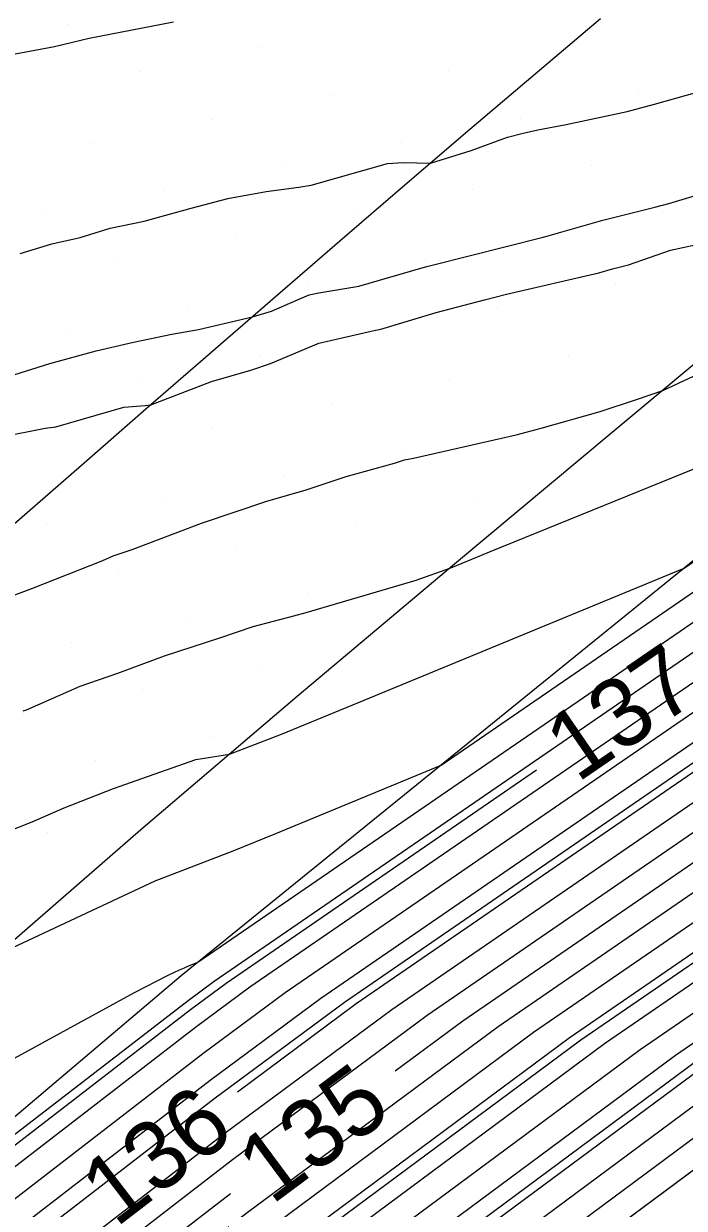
# Model space of a CAD drawing. Extents: x 2354170 to 2357230, y 866100 to 868290.
# Drawn here: x 2355679.22 to 2355698.52, y 866648.31 to 866682.9 of the extents above; entities that cross this region are included whole.
import ezdxf

# ---------------------------------------------------------------- set-up
doc = ezdxf.new("R2010")
doc.units = 0
for name, color, linetype in [('Default', 7, 'Continuous'), ('DTM Contours Major', 7, 'Continuous'), ('DTM Contours Major Text', 7, 'Continuous'), ('DTM Contours Minor', 7, 'Continuous'), ('DTM Contours Minor Text', 7, 'Continuous'), ('Exist DTM Breakline', 7, 'Continuous'), ('Exist DTM Scan Elevation Point', 7, 'Continuous'), ('Exist Roads EOP', 7, 'Continuous'), ('PH Exist DTM Breakline', 7, 'Continuous')]:
    doc.layers.add(name, color=color, linetype=linetype)

msp = doc.modelspace()

# ---------------------------------------------------------------- linework, layer by layer
at = {"layer": 'Default'}
for points in [[(2355770.858, 866711.195), (2355769.88, 866710.476), (2355761.087, 866703.983), (2355751.443, 866696.857), (2355742.551, 866690.929), (2355731.457, 866682.524), (2355730.934, 866682.127), (2355725.249, 866677.346), (2355721.897, 866674.861), (2355711.764, 866667.793), (2355703.868, 866661.898), (2355692.044, 866653.78), (2355690.075, 866652.321)], [(2355766.369, 866710.428), (2355758.408, 866704.55), (2355750.587, 866698.771), (2355743.377, 866693.964), (2355729.772, 866683.656), (2355729.131, 866683.17), (2355724.78, 866679.512), (2355722.215, 866677.61), (2355709.621, 866668.825), (2355703.922, 866664.571), (2355688.934, 866654.281), (2355685.467, 866651.71)], [(2355769.77, 866701.911), (2355754.295, 866690.477), (2355739.798, 866680.811), (2355737.075, 866678.748), (2355736.946, 866678.651), (2355726.811, 866670.126), (2355720.835, 866665.697), (2355718.906, 866664.351), (2355703.687, 866652.989), (2355702.409, 866652.112), (2355689.411, 866642.474)], [(2355653.171, 866632.754), (2355655.149, 866634.104), (2355662.813, 866637.115), (2355664.89, 866638.629), (2355665.162, 866638.881), (2355665.406, 866639.084), (2355684.24, 866653.607), (2355685.824, 866654.782), (2355703.977, 866667.243), (2355707.478, 866669.858), (2355722.534, 866680.36), (2355724.312, 866681.677), (2355727.327, 866684.214), (2355728.087, 866684.789), (2355744.203, 866696.999)], [(2355652.837, 866630.426), (2355657.781, 866632.369), (2355664.911, 866637.563), (2355665.842, 866638.428), (2355666.681, 866639.126), (2355684.456, 866652.832), (2355686.861, 866654.615), (2355703.959, 866666.352), (2355708.192, 866669.514), (2355722.428, 866679.443), (2355724.468, 866680.956), (2355727.928, 866683.866), (2355728.648, 866684.411), (2355743.928, 866695.987)], [(2355652.75, 866627.623), (2355664.932, 866636.497), (2355666.522, 866637.974), (2355667.957, 866639.167), (2355684.672, 866652.056), (2355687.898, 866654.448), (2355703.94, 866665.462), (2355708.907, 866669.169), (2355722.322, 866678.527), (2355724.624, 866680.234), (2355728.53, 866683.518), (2355729.21, 866684.034), (2355743.652, 866694.976)], [(2355743.102, 866692.952), (2355730.334, 866683.279), (2355729.732, 866682.823), (2355724.937, 866678.79), (2355722.109, 866676.694), (2355710.335, 866668.481), (2355703.904, 866663.68), (2355689.971, 866654.114), (2355685.104, 866650.506), (2355670.507, 866639.25), (2355667.883, 866637.068), (2355664.974, 866634.366), (2355649.981, 866623.444)], [(2355652.412, 866635.827), (2355654.674, 866637.037), (2355655.512, 866637.463), (2355656.925, 866638.117), (2355657.021, 866638.159), (2355658.854, 866638.927), (2355660.123, 866639.465), (2355660.274, 866639.531), (2355660.537, 866639.663), (2355660.694, 866639.718), (2355664.795, 866641.391), (2355666.476, 866642.192), (2355667.409, 866642.652), (2355672.218, 866645.279), (2355684.024, 866654.382), (2355684.788, 866654.949), (2355703.995, 866668.134), (2355706.764, 866670.202), (2355722.64, 866681.276), (2355724.156, 866682.399), (2355726.153, 866684.079)], [(2355667.163, 866683.757), (2355667.416, 866682.564), (2355667.523, 866682.027), (2355667.645, 866681.506), (2355668.438, 866680.868), (2355669.356, 866679.71), (2355669.59, 866679.722), (2355671.416, 866680.207), (2355673.058, 866680.625), (2355673.761, 866680.73), (2355674.426, 866680.923), (2355676.669, 866681.553), (2355677.661, 866681.781), (2355680.122, 866682.241), (2355680.645, 866682.359), (2355681.131, 866682.483), (2355683.596, 866682.961)], [(2355730.895, 866682.901), (2355730.333, 866682.475), (2355725.093, 866678.068), (2355722.003, 866675.778), (2355711.049, 866668.137), (2355703.886, 866662.789), (2355691.007, 866653.947), (2355685.32, 866649.73), (2355671.782, 866639.292), (2355668.564, 866636.615), (2355664.995, 866633.3), (2355651.125, 866623.196), (2355650.37, 866622.321), (2355648.23, 866620.774), (2355632.832, 866607.158), (2355632.178, 866606.55), (2355626.047, 866600.993), (2355625.193, 866600.103), (2355609.498, 866584.811), (2355609.332, 866584.651), (2355607.904, 866583.325), (2355593.124, 866571.933)], [(2355731.536, 866681.78), (2355725.405, 866676.624), (2355721.791, 866673.945), (2355712.478, 866667.449), (2355703.85, 866661.007), (2355693.08, 866653.614), (2355685.752, 866648.18), (2355674.332, 866639.374), (2355669.924, 866635.708), (2355665.037, 866631.169), (2355653.412, 866622.701), (2355651.965, 866621.022), (2355647.862, 866618.057), (2355634.692, 866606.411), (2355632.582, 866604.45), (2355627.475, 866599.821), (2355624.722, 866596.952), (2355611.911, 866584.47), (2355608.103, 866580.809), (2355589.469, 866563.506)], [(2355732.137, 866681.432), (2355725.561, 866675.902), (2355721.684, 866673.028), (2355713.192, 866667.105), (2355703.832, 866660.116), (2355694.117, 866653.447), (2355685.968, 866647.405), (2355675.608, 866639.416), (2355670.605, 866635.255), (2355665.058, 866630.103), (2355654.556, 866622.453), (2355652.763, 866620.372), (2355647.679, 866616.699), (2355635.622, 866606.037), (2355632.784, 866603.4), (2355628.189, 866599.235), (2355624.486, 866595.376), (2355613.118, 866584.3), (2355607.489, 866578.887), (2355590.942, 866563.522)], [(2355733.375, 866681.567), (2355733.143, 866681.391), (2355732.738, 866681.084), (2355725.718, 866675.18), (2355721.578, 866672.112), (2355713.906, 866666.76), (2355703.813, 866659.225), (2355695.153, 866653.28), (2355686.184, 866646.629), (2355676.883, 866639.457), (2355671.285, 866634.802), (2355665.079, 866629.037), (2355655.7, 866622.205), (2355654.293, 866620.573)], [(2355679.117, 866676.191), (2355680.039, 866676.477), (2355680.871, 866676.66), (2355681.75, 866676.934), (2355682.743, 866677.141), (2355684.113, 866677.513), (2355685.182, 866677.8), (2355686.308, 866677.999), (2355687.259, 866678.128), (2355687.622, 866678.188), (2355689.85, 866678.821), (2355690.303, 866678.854), (2355691.107, 866678.831), (2355692.287, 866679.2), (2355693.353, 866679.586), (2355693.813, 866679.711), (2355694.239, 866679.806), (2355695.071, 866679.958), (2355696.852, 866680.344), (2355697.646, 866680.549), (2355700.522, 866681.359)], [(2355733.339, 866680.737), (2355725.874, 866674.458), (2355721.472, 866671.196), (2355714.621, 866666.416), (2355703.795, 866658.334), (2355696.19, 866653.113), (2355686.4, 866645.854), (2355678.158, 866639.499), (2355671.965, 866634.349), (2355665.1, 866627.971), (2355656.844, 866621.957), (2355654.358, 866619.074), (2355647.311, 866613.982), (2355637.482, 866605.29), (2355633.187, 866601.3), (2355629.616, 866598.063), (2355624.014, 866592.225), (2355615.531, 866583.959), (2355606.26, 866575.045)], [(2355733.94, 866680.389), (2355726.03, 866673.736), (2355721.366, 866670.279), (2355715.335, 866666.072), (2355703.777, 866657.443), (2355697.226, 866652.946), (2355686.616, 866645.079), (2355679.433, 866639.54), (2355672.646, 866633.895), (2355665.121, 866626.906), (2355657.987, 866621.709), (2355655.156, 866618.424), (2355647.128, 866612.624), (2355638.412, 866604.916), (2355633.389, 866600.25), (2355630.33, 866597.477), (2355623.779, 866590.649), (2355616.738, 866583.789), (2355605.646, 866573.124)], [(2355734.542, 866680.041), (2355726.186, 866673.014), (2355721.26, 866669.363), (2355716.049, 866665.728), (2355703.759, 866656.552), (2355698.263, 866652.779), (2355686.832, 866644.303), (2355680.708, 866639.582), (2355673.326, 866633.442), (2355665.142, 866625.84), (2355659.131, 866621.461), (2355655.954, 866617.775), (2355646.944, 866611.265), (2355639.342, 866604.543), (2355633.591, 866599.2), (2355631.044, 866596.892), (2355623.543, 866589.073), (2355617.944, 866583.618), (2355605.032, 866571.203)], [(2355735.744, 866679.346), (2355726.499, 866671.57), (2355721.047, 866667.53), (2355717.478, 866665.04), (2355703.723, 866654.77), (2355700.336, 866652.445), (2355687.264, 866642.753), (2355683.259, 866639.665), (2355674.687, 866632.536), (2355665.184, 866623.708), (2355661.418, 866620.965), (2355657.549, 866616.476), (2355646.576, 866608.548), (2355641.202, 866603.795), (2355633.995, 866597.1), (2355632.472, 866595.72), (2355623.071, 866585.922), (2355620.358, 866583.278), (2355603.803, 866567.361)], [(2355736.345, 866678.998), (2355726.655, 866670.848), (2355720.941, 866666.613), (2355718.192, 866664.696), (2355703.705, 866653.88), (2355701.373, 866652.279), (2355687.48, 866641.978), (2355684.534, 866639.706), (2355675.367, 866632.082), (2355665.205, 866622.643), (2355662.562, 866620.718), (2355658.347, 866615.827), (2355646.393, 866607.19), (2355642.132, 866603.422), (2355634.197, 866596.05), (2355633.186, 866595.134), (2355622.835, 866584.346), (2355621.564, 866583.107), (2355603.189, 866565.439)], [(2355732.424, 866677.407), (2355726.342, 866672.292), (2355721.154, 866668.446), (2355716.763, 866665.384), (2355703.741, 866655.661), (2355699.299, 866652.612), (2355687.048, 866643.528), (2355681.983, 866639.623), (2355674.007, 866632.989), (2355665.163, 866624.774), (2355660.275, 866621.213), (2355656.751, 866617.125), (2355654.266, 866615.33)], [(2355678.575, 866670.841), (2355679.853, 866671.091), (2355680.16, 866671.135), (2355682.146, 866671.707), (2355682.772, 866671.757), (2355682.939, 866671.775), (2355684.703, 866672.458), (2355685.854, 866672.782), (2355686.431, 866672.981), (2355687.846, 866673.578), (2355689.496, 866673.951), (2355689.556, 866673.961), (2355689.65, 866673.988), (2355691.272, 866674.469), (2355692.68, 866674.842), (2355693.319, 866675.004), (2355696.016, 866675.633), (2355696.424, 866675.749), (2355696.885, 866675.863), (2355698.117, 866676.291), (2355699.196, 866676.526)], [(2355678.675, 866666.122), (2355679.456, 866666.416), (2355681.533, 866667.229), (2355681.831, 866667.366), (2355682.394, 866667.552), (2355684.413, 866668.321), (2355686.327, 866668.966), (2355687.476, 866669.292), (2355688.639, 866669.682), (2355690.053, 866670.067), (2355690.344, 866670.166), (2355690.611, 866670.216), (2355693.604, 866670.903), (2355694.338, 866671.096), (2355696.06, 866671.581), (2355697.121, 866671.93), (2355697.887, 866672.198), (2355701.761, 866674)], [(2355679.208, 866662.839), (2355679.299, 866662.873), (2355680.866, 866663.556), (2355681.97, 866663.942), (2355683.337, 866664.447), (2355684.951, 866664.967), (2355685.923, 866665.301), (2355687.11, 866665.618), (2355687.474, 866665.709), (2355690.685, 866666.657), (2355691.665, 866667.004), (2355691.748, 866667.039), (2355692.877, 866667.505), (2355702.443, 866671.39)], [(2355677.37, 866658.775), (2355679.471, 866659.6), (2355680.401, 866660.008), (2355681.845, 866660.573), (2355684.254, 866661.423), (2355685.234, 866661.573), (2355686.754, 866662.158), (2355689.166, 866663.15), (2355698.515, 866667.008), (2355704.049, 866670.807)], [(2355678.417, 866655.702), (2355683.057, 866657.872), (2355685.337, 866658.748), (2355686.583, 866659.261), (2355691.413, 866661.254), (2355704.031, 866669.916)], [(2355669.252, 866647.533), (2355671.701, 866648.74), (2355682.462, 866654.618), (2355683.44, 866655.126), (2355683.773, 866655.282), (2355683.92, 866655.338), (2355684, 866655.371), (2355684.311, 866655.5), (2355704.013, 866669.025)], [(2355685.259, 866648.742), (2355673.057, 866639.333), (2355669.244, 866636.161), (2355665.016, 866632.234), (2355652.269, 866622.949), (2355651.168, 866621.671), (2355648.046, 866619.416), (2355633.762, 866606.785), (2355632.38, 866605.5), (2355626.761, 866600.407), (2355624.958, 866598.527), (2355610.704, 866584.64), (2355609.616, 866583.594)]]:
    msp.add_lwpolyline(points, dxfattribs=at)
at = {"layer": 'DTM Contours Major'}
for points in [[(2355770.858, 866711.195), (2355769.88, 866710.476), (2355761.087, 866703.983), (2355751.443, 866696.857), (2355742.551, 866690.929), (2355731.457, 866682.524), (2355730.934, 866682.127), (2355725.249, 866677.346), (2355721.897, 866674.861), (2355711.764, 866667.793), (2355703.868, 866661.898), (2355692.044, 866653.78), (2355690.075, 866652.321)], [(2355685.259, 866648.742), (2355673.057, 866639.333), (2355669.244, 866636.161), (2355665.016, 866632.234), (2355652.269, 866622.949), (2355651.168, 866621.671), (2355648.046, 866619.416), (2355633.762, 866606.785), (2355632.38, 866605.5), (2355626.761, 866600.407), (2355624.958, 866598.527), (2355610.704, 866584.64), (2355609.616, 866583.594)]]:
    msp.add_lwpolyline(points, dxfattribs=at)
at = {"layer": 'DTM Contours Minor'}
for points in [[(2355802.045, 866730.516), (2355799.339, 866728.27), (2355790.122, 866721.406), (2355783.574, 866717.479), (2355777.88, 866713.535), (2355770.814, 866708.338), (2355764.064, 866703.354), (2355752.393, 866694.731), (2355741.634, 866687.556), (2355733.33, 866681.265), (2355732.938, 866680.968), (2355725.77, 866674.939), (2355721.543, 866671.806), (2355714.144, 866666.646), (2355703.807, 866658.928), (2355695.499, 866653.224), (2355686.256, 866646.371), (2355677.308, 866639.471), (2355671.512, 866634.651), (2355665.086, 866628.682), (2355656.081, 866622.122), (2355653.827, 866619.507), (2355647.434, 866614.888), (2355642.42, 866610.454)], [(2355649.395, 866624.459), (2355664.946, 866635.787), (2355666.976, 866637.672), (2355668.807, 866639.195), (2355684.816, 866651.539), (2355688.589, 866654.337), (2355703.928, 866664.868), (2355709.383, 866668.94), (2355722.251, 866677.916), (2355724.728, 866679.752), (2355728.93, 866683.286), (2355729.585, 866683.782), (2355743.469, 866694.301)], [(2355736.946, 866678.651), (2355726.811, 866670.126), (2355720.835, 866665.697), (2355718.906, 866664.351), (2355703.687, 866652.989), (2355702.409, 866652.112), (2355687.696, 866641.202), (2355685.809, 866639.748), (2355676.048, 866631.629), (2355665.226, 866621.577), (2355663.706, 866620.47), (2355659.144, 866615.177), (2355646.209, 866605.831), (2355643.062, 866603.048), (2355634.398, 866595), (2355633.9, 866594.548), (2355623.928, 866584.155), (2355623.163, 866582.866), (2355622.826, 866582.607), (2355622.563, 866582.397), (2355616.902, 866576.992)], [(2355678.212, 866672.424), (2355679.989, 866672.978), (2355681.337, 866673.354), (2355682.428, 866673.603), (2355683.553, 866673.834), (2355684.331, 866673.978), (2355685.901, 866674.34), (2355686.463, 866674.508), (2355687.215, 866674.838), (2355687.559, 866674.984), (2355687.839, 866675.047), (2355689.015, 866675.242), (2355690.823, 866675.761), (2355690.998, 866675.813), (2355691.151, 866675.854), (2355694.392, 866676.674), (2355694.427, 866676.683), (2355694.429, 866676.684), (2355694.431, 866676.684), (2355696.134, 866677.17), (2355697.657, 866677.545), (2355698.069, 866677.652), (2355699.553, 866678.1)], [(2355677.37, 866658.775), (2355679.471, 866659.6), (2355680.401, 866660.008), (2355681.845, 866660.573), (2355684.254, 866661.423), (2355685.234, 866661.573), (2355686.754, 866662.158), (2355689.166, 866663.15), (2355698.515, 866667.008), (2355704.049, 866670.807)], [(2355653.943, 866635.467), (2355655.422, 866636.265), (2355655.654, 866636.389), (2355655.723, 866636.424), (2355655.84, 866636.478), (2355656.466, 866636.748), (2355658.316, 866637.523), (2355662.707, 866639.203), (2355664.844, 866640.075), (2355665.573, 866640.423), (2355665.978, 866640.622), (2355668.065, 866641.762), (2355684.096, 866654.124), (2355685.133, 866654.893), (2355694.199, 866661.117)], [(2355703.92, 866656.087), (2355703.747, 866655.958), (2355698.954, 866652.668), (2355686.976, 866643.787), (2355681.558, 866639.609), (2355673.78, 866633.14), (2355665.156, 866625.129), (2355659.893, 866621.296), (2355656.485, 866617.342), (2355646.821, 866610.36), (2355639.962, 866604.294), (2355633.726, 866598.5), (2355631.52, 866596.501), (2355623.386, 866588.023), (2355618.749, 866583.505), (2355604.622, 866569.922), (2355597.814, 866563.6), (2355585.099, 866550.405), (2355583.445, 866548.892), (2355579.19, 866544.693), (2355568.263, 866531.96), (2355563.253, 866527.253), (2355557.151, 866521.019)]]:
    msp.add_lwpolyline(points, dxfattribs=at)
at = {"layer": 'Exist DTM Breakline'}
msp.add_lwpolyline([(2355696.066, 866683.047), (2355694.161, 866681.428), (2355692.257, 866679.809), (2355690.352, 866678.189), (2355688.46, 866676.556), (2355686.57, 866674.919), (2355684.68, 866673.282), (2355682.79, 866671.646), (2355680.906, 866670.003), (2355679.023, 866668.358), (2355677.14, 866666.713), (2355675.257, 866665.069), (2355673.38, 866663.417), (2355671.505, 866661.765), (2355669.629, 866660.112), (2355667.753, 866658.459), (2355665.887, 866656.795), (2355664.023, 866655.13), (2355662.158, 866653.465), (2355660.294, 866651.799), (2355658.432, 866650.131), (2355656.57, 866648.462), (2355654.709, 866646.793), (2355652.847, 866645.125)], dxfattribs=at)
at = {"layer": 'Exist DTM Scan Elevation Point'}
for p, q in [((2355680.54, 866682.874), (2355680.54, 866682.874)), ((2355686.09, 866682.2), (2355686.09, 866682.2)), ((2355682.625, 866681.494), (2355682.625, 866681.494)), ((2355691.639, 866681.526), (2355691.639, 866681.526)), ((2355688.175, 866680.82), (2355688.175, 866680.82)), ((2355697.189, 866680.852), (2355697.189, 866680.852)), ((2355684.71, 866680.115), (2355684.71, 866680.115)), ((2355693.724, 866680.146), (2355693.724, 866680.146)), ((2355681.246, 866679.409), (2355681.246, 866679.409)), ((2355690.26, 866679.441), (2355690.26, 866679.441)), ((2355686.795, 866678.735), (2355686.795, 866678.735)), ((2355695.809, 866678.767), (2355695.809, 866678.767)), ((2355683.331, 866678.03), (2355683.331, 866678.03)), ((2355692.345, 866678.061), (2355692.345, 866678.061)), ((2355679.866, 866677.324), (2355679.866, 866677.324)), ((2355688.88, 866677.356), (2355688.88, 866677.356)), ((2355697.894, 866677.388), (2355697.894, 866677.388)), ((2355685.416, 866676.65), (2355685.416, 866676.65)), ((2355694.43, 866676.682), (2355694.43, 866676.682)), ((2355681.951, 866675.945), (2355681.951, 866675.945)), ((2355690.965, 866675.976), (2355690.965, 866675.976)), ((2355687.501, 866675.271), (2355687.501, 866675.271)), ((2355696.515, 866675.303), (2355696.515, 866675.303)), ((2355684.036, 866674.565), (2355684.036, 866674.565)), ((2355693.05, 866674.597), (2355693.05, 866674.597)), ((2355680.572, 866673.86), (2355680.572, 866673.86)), ((2355689.586, 866673.891), (2355689.586, 866673.891)), ((2355686.121, 866673.186), (2355686.121, 866673.186)), ((2355695.135, 866673.218), (2355695.135, 866673.218)), ((2355682.657, 866672.48), (2355682.657, 866672.48)), ((2355691.671, 866672.512), (2355691.671, 866672.512)), ((2355688.206, 866671.806), (2355688.206, 866671.806)), ((2355684.742, 866671.101), (2355684.742, 866671.101)), ((2355693.756, 866671.133), (2355693.756, 866671.133)), ((2355681.278, 866670.395), (2355681.278, 866670.395)), ((2355690.291, 866670.427), (2355690.291, 866670.427)), ((2355686.827, 866669.721), (2355686.827, 866669.721)), ((2355683.363, 866669.016), (2355683.363, 866669.016)), ((2355692.376, 866669.048), (2355692.376, 866669.048)), ((2355679.898, 866668.31), (2355679.898, 866668.31)), ((2355688.912, 866668.342), (2355688.912, 866668.342)), ((2355685.448, 866667.636), (2355685.448, 866667.636)), ((2355681.983, 866666.931), (2355681.983, 866666.931)), ((2355690.997, 866666.963), (2355690.997, 866666.963)), ((2355687.533, 866666.257), (2355687.533, 866666.257)), ((2355684.068, 866665.551), (2355684.068, 866665.551)), ((2355680.604, 866664.846), (2355680.604, 866664.846)), ((2355686.153, 866664.172), (2355686.153, 866664.172)), ((2355682.689, 866663.466), (2355682.689, 866663.466)), ((2355679.224, 866662.761), (2355679.224, 866662.761)), ((2355684.774, 866662.087), (2355684.774, 866662.087)), ((2355681.309, 866661.381), (2355681.309, 866661.381)), ((2355679.93, 866659.297), (2355679.93, 866659.297))]:
    msp.add_line(p, q, dxfattribs=at)
at = {"layer": 'Exist Roads EOP'}
msp.add_lwpolyline([(2355733.568, 866701.347), (2355728.87, 866697.614), (2355724.182, 866693.87), (2355719.517, 866690.097), (2355714.876, 866686.294), (2355710.251, 866682.472), (2355705.635, 866678.639), (2355701.02, 866674.805), (2355696.407, 866670.967), (2355691.803, 866667.121), (2355687.211, 866663.258), (2355682.644, 866659.367), (2355678.111, 866655.436), (2355673.618, 866651.46), (2355669.157, 866647.447), (2355664.719, 866643.41), (2355660.297, 866639.354), (2355655.89, 866635.282), (2355651.496, 866631.197)], dxfattribs=at)
at = {"layer": 'PH Exist DTM Breakline'}
msp.add_lwpolyline([(2355746.918, 866706.979), (2355723.253, 866686.57), (2355704.063, 866671.503), (2355683.823, 866655.104), (2355664.882, 866639.067), (2355648.63, 866623.737), (2355631.996, 866607.494), (2355625.405, 866601.519)], dxfattribs=at)

# ---------------------------------------------------------------- texts
at = {"layer": 'Default'}
for s, rotation, p in [('135', 36.6179, (2355686.461, 866648.393)), ('136', 37.506, (2355681.912, 866647.73))]:
    msp.add_text(s, height=2, rotation=rotation, dxfattribs=at).set_placement(p)
at = {"layer": 'DTM Contours Major Text'}
msp.add_text('135', height=2, rotation=36.6179, dxfattribs=at).set_placement((2355686.461, 866648.393))
at = {"layer": 'DTM Contours Minor Text'}
msp.add_text('137', height=2, rotation=34.4699, dxfattribs=at).set_placement((2355695.388, 866660.72))

doc.saveas('drawing.dxf')
